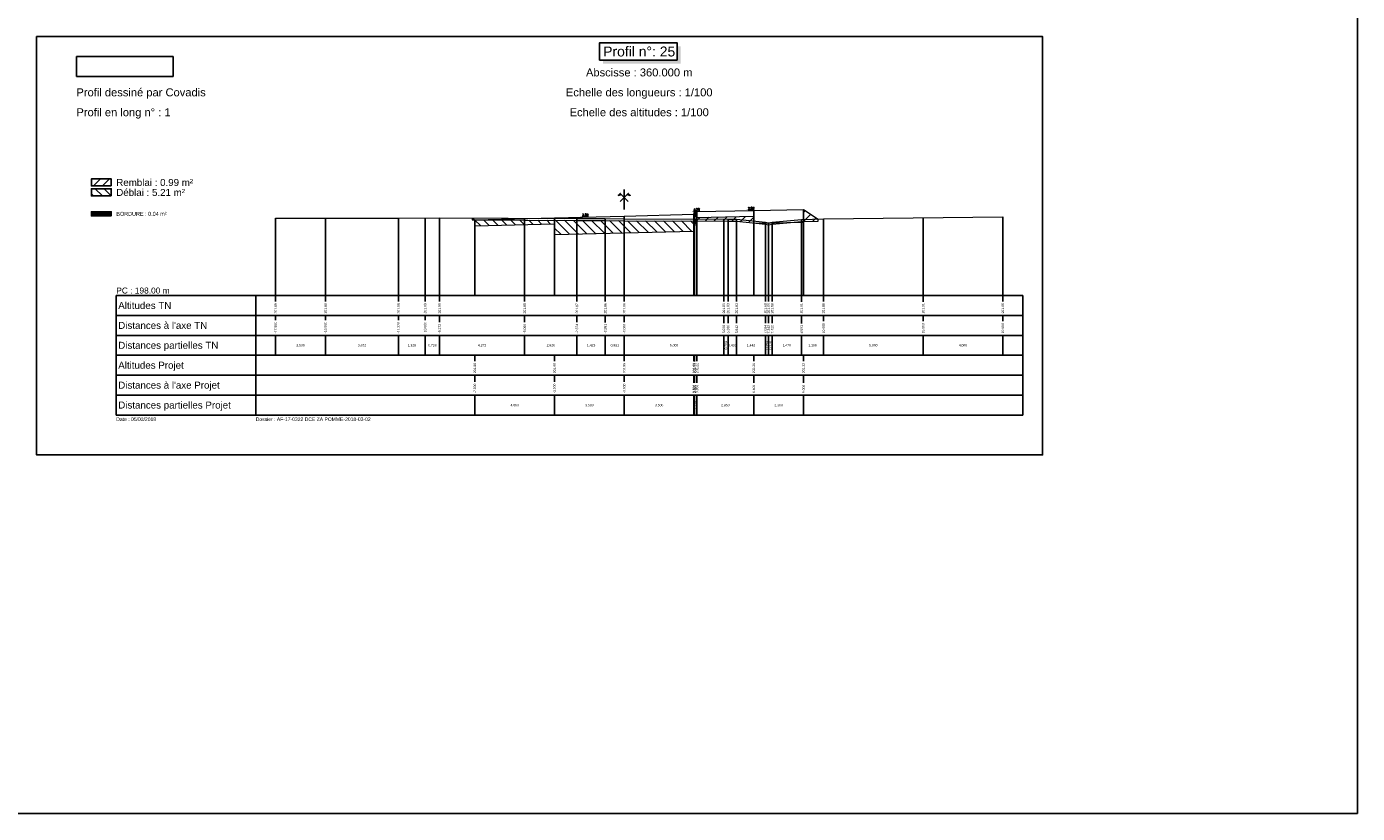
# Model space of a CAD drawing. Extents: x 1616800 to 1632437, y 2248456 to 2251974.
# Tile 371 of 399: x 1624581 to 1625249, y 2249834 to 2250229. Entities that reach past the tile are written whole.
import ezdxf
from ezdxf.enums import TextEntityAlignment as Align

# ---------------------------------------------------------------- set-up
doc = ezdxf.new("R2010")
doc.units = 0
doc.header["$LTSCALE"] = 2
doc.header["$PDMODE"] = 3
doc.header["$PDSIZE"] = 0.2
doc.layers.get('0').update_dxf_attribs({"linetype": 'CONTINUOUS'})
doc.layers.get('Defpoints').update_dxf_attribs({"linetype": 'CONTINUOUS'})
for name, color, linetype in [('Covadis - Logo - Texte noir sur fond blanc', 7, 'CONTINUOUS'), ('X-PAP-PL_PT_1_Basse', 7, 'CONTINUOUS'), ('X-PAP-PL_PT_1_Bordure_T2', 7, 'CONTINUOUS'), ('X-PAP-PL_PT_1_Construction', 7, 'CONTINUOUS'), ('X-PAP-PL_PT_1_CotationsPentes', 7, 'CONTINUOUS'), ('X-PAP-PL_PT_1_FF', 7, 'CONTINUOUS'), ('X-PAP-PL_PT_1_Hachures', 7, 'CONTINUOUS'), ('X-PAP-PL_PT_1_Logo', 7, 'CONTINUOUS'), ('X-PAP-PL_PT_1_MiseEnPage', 7, 'CONTINUOUS'), ('X-PAP-PL_PT_1_Ombrage', 7, 'CONTINUOUS'), ('X-PAP-PL_PT_1_PR', 7, 'CONTINUOUS'), ('X-PAP-PL_PT_1_Rappel', 7, 'CONTINUOUS'), ('X-PAP-PL_PT_1_Talus', 7, 'CONTINUOUS'), ('X-PAP-PL_PT_1_Textes', 7, 'CONTINUOUS'), ('X-PAP-PL_PT_1_TN', 7, 'CONTINUOUS'), ('X-PAP-PL_PT_1_TN décapé', 7, 'CONTINUOUS')]:
    doc.layers.add(name, color=color, linetype=linetype)
doc.styles.add('Arial', font='ARIALN.TTF')
doc.styles.add('ARIAL-GRAS', font='arial.ttf')
doc.styles.add('COVA_COTATION', font='txt.shx')
doc.dimstyles.new('COVA_FLECHE0', dxfattribs={"dimtxt": 1, "dimasz": 1, "dimexe": 1, "dimexo": 0.625, "dimgap": 0.3, "dimtad": 1, "dimdec": 3, "dimzin": 0, "dimdsep": 46, "dimtxsty": 'COVA_COTATION', "dimblk2": 'NONE', "dimsah": 1, "dimcen": 0.09, "dimse1": 1, "dimse2": 1, "dimclrd": 7, "dimclrt": 7, "dimadec": 0, "dimazin": 0, "dimtfac": 1, "dimtdec": 4, "dimtofl": 0, "dimtmove": 2, "dimatfit": 3, "dimfxl": 1, "dimtolj": 1, "dimtzin": 0, "dimarcsym": 0})
picture_1 = doc.add_image_def('image1.jpg', size_in_pixel=(1430, 294))

# ---------------------------------------------------------------- blocks, each defined once
blk = doc.blocks.new('CovPrTrAxe')
blk.add_line((0, 0), (0, 1))
for points in [[(0.2, 0.4), (-0.2, 0.8), (-0.3, 0.7), (-0.15, 0.75)], [(-0.2, 0.4), (0.2, 0.8), (0.3, 0.7), (0.15, 0.75)]]:
    blk.add_lwpolyline(points)
blk = doc.blocks.new('*D450')
at = {"layer": 'Defpoints', "color": 0, "transparency": 16777216}
for p in [(1624858.43, 2250133.43), (1624862.62, 2250133.84), (1624862.63, 2250133.54)]:
    blk.add_point(p, dxfattribs=at)
at = {"layer": 'X-PAP-PL_PT_1_CotationsPentes', "color": 7, "lineweight": -2, "transparency": 16777216}
blk.add_line((1624859.42, 2250133.76), (1624862.62, 2250133.84), dxfattribs=at)
at = {"layer": 'X-PAP-PL_PT_1_CotationsPentes', "color": 7, "transparency": 16777216}
blk.add_solid([(1624859.42, 2250133.92), (1624859.43, 2250133.59), (1624858.42, 2250133.73)], dxfattribs=at)
at = {"layer": 'X-PAP-PL_PT_1_CotationsPentes', "color": 7, "transparency": 16777216, "insert": (1624861, 2250134.6), "char_height": 1, "attachment_point": 5, "rotation": 1.4321, "style": 'COVA_COTATION'}
blk.add_mtext('\\A1;2.5%', dxfattribs=at)
blk = doc.blocks.new('_None')
blk = doc.blocks.new('*D451')
at = {"layer": 'Defpoints', "color": 0, "transparency": 16777216}
for p in [(1624914.33, 2250136.15), (1624918.51, 2250136.62), (1624918.53, 2250136.32)]:
    blk.add_point(p, dxfattribs=at)
at = {"layer": 'X-PAP-PL_PT_1_CotationsPentes', "color": 7, "lineweight": -2, "transparency": 16777216}
blk.add_line((1624915.32, 2250136.49), (1624918.51, 2250136.62), dxfattribs=at)
at = {"layer": 'X-PAP-PL_PT_1_CotationsPentes', "color": 7, "transparency": 16777216}
blk.add_solid([(1624915.31, 2250136.65), (1624915.32, 2250136.32), (1624914.32, 2250136.45)], dxfattribs=at)
at = {"layer": 'X-PAP-PL_PT_1_CotationsPentes', "color": 7, "transparency": 16777216, "insert": (1624916.88, 2250137.35), "char_height": 1, "attachment_point": 5, "rotation": 2.38594, "style": 'COVA_COTATION'}
blk.add_mtext('\\A1;4.2%', dxfattribs=at)
blk = doc.blocks.new('*D452')
at = {"layer": 'Defpoints', "color": 0, "transparency": 16777216}
for p in [(1624941.76, 2250136.75), (1624945.79, 2250137.13), (1624945.79, 2250136.83)]:
    blk.add_point(p, dxfattribs=at)
at = {"layer": 'X-PAP-PL_PT_1_CotationsPentes', "color": 7, "lineweight": -2, "transparency": 16777216}
blk.add_line((1624942.76, 2250137.07), (1624945.79, 2250137.13), dxfattribs=at)
at = {"layer": 'X-PAP-PL_PT_1_CotationsPentes', "color": 7, "transparency": 16777216}
blk.add_solid([(1624942.75, 2250137.24), (1624942.76, 2250136.91), (1624941.76, 2250137.05)], dxfattribs=at)
at = {"layer": 'X-PAP-PL_PT_1_CotationsPentes', "color": 7, "transparency": 16777216, "insert": (1624944.26, 2250137.9), "char_height": 1, "attachment_point": 5, "rotation": 1.14576, "style": 'COVA_COTATION'}
blk.add_mtext('\\A1;2.0%', dxfattribs=at)
blk = doc.blocks.new('CovLogo')
at = {"layer": 'Covadis - Logo - Texte noir sur fond blanc'}
image = blk.add_image(picture_1, insert=(0, 0), size_in_units=(4.864, 1), dxfattribs=at)

msp = doc.modelspace()

# ---------------------------------------------------------------- hatches: boundary and pattern name
at = {"layer": 'X-PAP-PL_PT_1_Hachures'}
h = msp.add_hatch(dxfattribs=at)
h.set_pattern_fill('ANSI31', color=1, style=0)
h.set_pattern_definition([(45, (1624623.028, 2250149.071), (-2.2451, 2.2451), [])])
h.paths.add_polyline_path([(1624623.028, 2250149.0711), (1624623.028, 2250152.6451), (1624613.028, 2250152.6451), (1624613.028, 2250149.0711)])
h = msp.add_hatch(dxfattribs=at)
h.set_pattern_fill('ANSI31', color=6, angle=90, style=0)
h.set_pattern_definition([(135, (1624623.028, 2250144.071), (-2.2451, -2.2451), [])])
h.paths.add_polyline_path([(1624623.028, 2250144.0711), (1624623.028, 2250147.6499), (1624613.028, 2250147.6499), (1624613.028, 2250144.0711)])
h = msp.add_hatch(dxfattribs=at)
h.set_pattern_fill('_U', scale=0.2, angle=45.000009, style=0, pattern_type=0)
h.set_pattern_definition([(45, (1624623.028, 2250134.0711), (-0.1414214, 0.1414213), [])])
h.paths.add_polyline_path([(1624623.028, 2250134.0711), (1624623.028, 2250136.1407), (1624613.028, 2250136.1407), (1624613.028, 2250134.0711)])
h = msp.add_hatch(dxfattribs=at)
h.set_pattern_fill('ANSI31', color=1, style=0)
h.set_pattern_definition([(45, (1624804.214, 2250132.984), (-2.245, 2.245), [])])
h.paths.add_polyline_path([(1624804.2139, 2250132.984), (1624804.2139, 2250131.984), (1624805.528, 2250131.9793), (1624805.528, 2250132.1079)])
h = msp.add_hatch(dxfattribs=at)
h.set_pattern_fill('ANSI31', color=6, angle=90, style=0)
h.set_pattern_definition([(135, (1624805.528, 2250131.9793), (-2.24506, -2.24506), [])])
h.paths.add_polyline_path([(1624805.528, 2250131.9793), (1624856.7876, 2250131.7955), (1624871.0212, 2250131.6866), (1624880.528, 2250131.641), (1624916.6332, 2250131.4681), (1624915.528, 2250126.4579), (1624880.528, 2250125.5829), (1624845.528, 2250124.7079), (1624845.528, 2250130.1079), (1624805.528, 2250129.1079)])
h = msp.add_hatch(dxfattribs=at)
h.set_pattern_fill('_U', scale=0.2, angle=45.000009, style=0, pattern_type=0)
h.set_pattern_definition([(45.00001, (1624585.528, 2250224.0711), (-0.14142138, 0.14142133), [])])
h.paths.add_polyline_path([(1624915.828, 2250136.2079), (1624915.528, 2250134.8579), (1624915.528, 2250133.7579), (1624917.028, 2250133.7579), (1624917.028, 2250136.2579)])
h = msp.add_hatch(dxfattribs=at)
h.set_pattern_fill('ANSI31', color=1, style=0)
h.set_pattern_definition([(45, (1624916.6332, 2250131.468), (-2.24506, 2.24506), [])])
h.paths.add_polyline_path([(1624916.6332, 2250131.4681), (1624932.6181, 2250131.3915), (1624936.9479, 2250131.374), (1624945.528, 2250130.4797), (1624945.528, 2250133.8279), (1624917.028, 2250133.2579)])
h = msp.add_hatch(dxfattribs=at)
h.set_pattern_fill('ANSI31', color=1, style=0)
h.set_pattern_definition([(45, (1624970.528, 2250131.2075), (-2.2451, 2.2451), [])])
h.paths.add_polyline_path([(1624970.528, 2250131.2075), (1624977.8326, 2250131.4581), (1624977.8326, 2250132.4581), (1624970.528, 2250137.3279)])
h = msp.add_hatch(dxfattribs=at)
h.set_pattern_fill('ANSI31', color=6, angle=90, style=0)
h.set_pattern_definition([(135, (1624945.528, 2250130.4797), (-2.245, -2.245), [])])
h.paths.add_polyline_path([(1624945.528, 2250130.4797), (1624946.7498, 2250130.3523), (1624945.528, 2250130.3279)])
h = msp.add_hatch(dxfattribs=at)
h.set_pattern_fill('ANSI31', color=1, style=0)
h.set_pattern_definition([(45, (1624946.7498, 2250130.3523), (-2.24506, 2.24506), [])])
h.paths.add_polyline_path([(1624946.7498, 2250130.3523), (1624951.3667, 2250129.8711), (1624952.9605, 2250129.5796), (1624954.7445, 2250129.8914), (1624964.0087, 2250130.6975)])
h = msp.add_hatch(dxfattribs=at)
h.set_pattern_fill('ANSI31', color=6, angle=90, style=0)
h.set_pattern_definition([(135, (1624964.0087, 2250130.6975), (-2.245, -2.245), [])])
h.paths.add_polyline_path([(1624964.0087, 2250130.6975), (1624969.4411, 2250131.1702), (1624970.528, 2250131.2075), (1624970.528, 2250130.8279)])

# ---------------------------------------------------------------- linework, layer by layer
at = {"layer": 'X-PAP-PL_PT_1_Basse', "color": 7, "linetype": 'Continuous', "lineweight": 0, "flags": 128}
msp.add_lwpolyline([(1624804.2139, 2250132.984), (1624805.528, 2250132.1079), (1624805.528, 2250129.1079), (1624845.528, 2250130.1079), (1624845.528, 2250124.7079), (1624880.528, 2250125.5829), (1624915.528, 2250126.4579), (1624917.028, 2250133.2579), (1624945.528, 2250133.8279), (1624945.528, 2250130.3279), (1624970.528, 2250130.8279), (1624970.528, 2250137.3279), (1624977.8326, 2250132.4581)], dxfattribs=at)
at = {"layer": 'X-PAP-PL_PT_1_Bordure_T2', "color": 4, "linetype": 'Continuous', "lineweight": 0, "flags": 128}
msp.add_lwpolyline([(1624915.528, 2250134.8579), (1624915.528, 2250133.7579), (1624917.028, 2250133.7579), (1624917.028, 2250136.2579)], dxfattribs=at)
at = {"layer": 'X-PAP-PL_PT_1_Construction'}
for p, q in [((1624625.528, 2250094.0711), (1625080.528, 2250094.0711)), ((1624625.528, 2250094.0711), (1624625.528, 2250034.0711)), ((1624695.528, 2250094.0711), (1624695.528, 2250034.0711)), ((1625080.528, 2250034.0711), (1625080.528, 2250094.0711)), ((1625080.528, 2250084.0711), (1624625.528, 2250084.0711)), ((1625080.528, 2250074.0711), (1624625.528, 2250074.0711)), ((1625080.528, 2250064.0711), (1624625.528, 2250064.0711)), ((1625080.528, 2250054.0711), (1624625.528, 2250054.0711)), ((1625080.528, 2250044.0711), (1624625.528, 2250044.0711)), ((1624625.528, 2250034.0711), (1625080.528, 2250034.0711))]:
    msp.add_line(p, q, dxfattribs=at)
at = {"layer": 'X-PAP-PL_PT_1_Construction', "color": 95}
for p, q in [((1624705.528, 2250091.1248), (1624705.528, 2250094.0711)), ((1624730.528, 2250091.1248), (1624730.528, 2250094.0711)), ((1624767.2437, 2250091.1248), (1624767.2437, 2250094.0711)), ((1624780.528, 2250091.1248), (1624780.528, 2250094.0711)), ((1624787.8044, 2250091.1183), (1624787.8044, 2250094.0711)), ((1624830.528, 2250091.1248), (1624830.528, 2250094.0711)), ((1624856.7876, 2250091.1224), (1624856.7876, 2250094.0711)), ((1624871.0212, 2250091.1216), (1624871.0212, 2250094.0711)), ((1624880.528, 2250091.1216), (1624880.528, 2250094.0711)), ((1624930.528, 2250091.1224), (1624930.528, 2250094.0711)), ((1624932.6181, 2250091.1224), (1624932.6181, 2250094.0711)), ((1624936.9479, 2250091.1224), (1624936.9479, 2250094.0711)), ((1624951.3667, 2250091.1248), (1624951.3667, 2250094.0711)), ((1624952.9605, 2250091.1314), (1624952.9605, 2250094.0711)), ((1624954.7445, 2250091.1248), (1624954.7445, 2250094.0711)), ((1624969.4411, 2250090.8907), (1624969.4411, 2250094.0711)), ((1624980.528, 2250091.1314), (1624980.528, 2250094.0711)), ((1625030.528, 2250090.8907), (1625030.528, 2250094.0711)), ((1625070.528, 2250091.1314), (1625070.528, 2250094.0711)), ((1624705.528, 2250081.6766), (1624705.528, 2250084.0711)), ((1624730.528, 2250081.6766), (1624730.528, 2250084.0711)), ((1624767.2437, 2250081.6831), (1624767.2437, 2250084.0711)), ((1624780.528, 2250081.6766), (1624780.528, 2250084.0711)), ((1624787.8044, 2250080.736), (1624787.8044, 2250084.0711)), ((1624830.528, 2250080.7442), (1624830.528, 2250084.0711)), ((1624856.7876, 2250080.7434), (1624856.7876, 2250084.0711)), ((1624871.0212, 2250080.5167), (1624871.0212, 2250084.0711)), ((1624880.528, 2250080.7442), (1624880.528, 2250084.0711)), ((1624930.528, 2250080.186), (1624930.528, 2250084.0711)), ((1624932.6181, 2250080.1925), (1624932.6181, 2250084.0711)), ((1624936.9479, 2250080.1778), (1624936.9479, 2250084.0711)), ((1624951.3667, 2250080.1851), (1624951.3667, 2250084.0711)), ((1624952.9605, 2250080.1901), (1624952.9605, 2250084.0711)), ((1624954.7445, 2250080.1778), (1624954.7445, 2250084.0711)), ((1624969.4411, 2250079.9584), (1624969.4411, 2250084.0711)), ((1624980.528, 2250081.1183), (1624980.528, 2250084.0711)), ((1625030.528, 2250081.1183), (1625030.528, 2250084.0711)), ((1625070.528, 2250081.1183), (1625070.528, 2250084.0711)), ((1624705.528, 2250064.0711), (1624705.528, 2250074.0711)), ((1624730.528, 2250064.0711), (1624730.528, 2250074.0711)), ((1624767.2437, 2250064.0711), (1624767.2437, 2250074.0711)), ((1624780.528, 2250064.0711), (1624780.528, 2250074.0711)), ((1624787.8044, 2250064.0711), (1624787.8044, 2250074.0711)), ((1624830.528, 2250064.0711), (1624830.528, 2250074.0711)), ((1624856.7876, 2250064.0711), (1624856.7876, 2250074.0711)), ((1624871.0212, 2250064.0711), (1624871.0212, 2250074.0711)), ((1624880.528, 2250064.0711), (1624880.528, 2250074.0711)), ((1624930.528, 2250064.0711), (1624930.528, 2250074.0711)), ((1624932.6181, 2250064.0711), (1624932.6181, 2250074.0711)), ((1624936.9479, 2250064.0711), (1624936.9479, 2250074.0711)), ((1624951.3667, 2250064.0711), (1624951.3667, 2250074.0711)), ((1624952.9605, 2250064.0711), (1624952.9605, 2250074.0711)), ((1624954.7445, 2250064.0711), (1624954.7445, 2250074.0711)), ((1624969.4411, 2250064.0711), (1624969.4411, 2250074.0711)), ((1624980.528, 2250064.0711), (1624980.528, 2250074.0711)), ((1625030.528, 2250064.0711), (1625030.528, 2250074.0711)), ((1625070.528, 2250064.0711), (1625070.528, 2250074.0711))]:
    msp.add_line(p, q, dxfattribs=at)
at = {"layer": 'X-PAP-PL_PT_1_Construction', "color": 1}
for p, q in [((1624805.528, 2250061.1183), (1624805.528, 2250064.0711)), ((1624845.528, 2250061.1183), (1624845.528, 2250064.0711)), ((1624880.528, 2250061.1248), (1624880.528, 2250064.0711)), ((1624915.528, 2250061.1248), (1624915.528, 2250064.0711)), ((1624915.828, 2250060.8907), (1624915.828, 2250064.0711)), ((1624917.028, 2250061.1101), (1624917.028, 2250064.0711)), ((1624945.528, 2250061.1248), (1624945.528, 2250064.0711)), ((1624970.528, 2250061.1224), (1624970.528, 2250064.0711)), ((1624805.528, 2250050.7442), (1624805.528, 2250054.0711)), ((1624845.528, 2250050.7442), (1624845.528, 2250054.0711)), ((1624880.528, 2250050.7442), (1624880.528, 2250054.0711)), ((1624915.528, 2250050.186), (1624915.528, 2250054.0711)), ((1624915.828, 2250050.186), (1624915.828, 2250054.0711)), ((1624917.028, 2250050.186), (1624917.028, 2250054.0711)), ((1624945.528, 2250050.186), (1624945.528, 2250054.0711)), ((1624970.528, 2250050.186), (1624970.528, 2250054.0711)), ((1624805.528, 2250034.0711), (1624805.528, 2250044.0711)), ((1624845.528, 2250034.0711), (1624845.528, 2250044.0711)), ((1624880.528, 2250034.0711), (1624880.528, 2250044.0711)), ((1624915.528, 2250034.0711), (1624915.528, 2250044.0711)), ((1624915.828, 2250034.0711), (1624915.828, 2250044.0711)), ((1624917.028, 2250034.0711), (1624917.028, 2250044.0711)), ((1624945.528, 2250034.0711), (1624945.528, 2250044.0711)), ((1624970.528, 2250034.0711), (1624970.528, 2250044.0711))]:
    msp.add_line(p, q, dxfattribs=at)
at = {"layer": 'X-PAP-PL_PT_1_Construction', "flags": 128}
msp.add_lwpolyline([(1624585.528, 2250224.0711), (1625090.528, 2250224.0711), (1625090.528, 2250014.0711), (1624585.528, 2250014.0711)], close=True, dxfattribs=at)
for points in [[(1624623.028, 2250149.0711), (1624623.028, 2250152.6451), (1624613.028, 2250152.6451), (1624613.028, 2250149.0711), (1624623.028, 2250149.0711)], [(1624623.028, 2250144.0711), (1624623.028, 2250147.6499), (1624613.028, 2250147.6499), (1624613.028, 2250144.0711), (1624623.028, 2250144.0711)], [(1624623.028, 2250134.0711), (1624623.028, 2250136.1407), (1624613.028, 2250136.1407), (1624613.028, 2250134.0711), (1624623.028, 2250134.0711)]]:
    msp.add_lwpolyline(points, dxfattribs=at)
at = {"layer": 'X-PAP-PL_PT_1_FF', "color": 7, "linetype": 'Continuous', "lineweight": 0, "flags": 128}
msp.add_lwpolyline([(1624805.528, 2250132.1079), (1624805.528, 2250129.1079), (1624845.528, 2250130.1079), (1624845.528, 2250124.7079), (1624880.528, 2250125.5829), (1624915.528, 2250126.4579), (1624917.028, 2250133.2579), (1624945.528, 2250133.8279), (1624945.528, 2250130.3279), (1624970.528, 2250130.8279), (1624970.528, 2250137.3279)], dxfattribs=at)
at = {"layer": 'X-PAP-PL_PT_1_MiseEnPage', "flags": 128}
msp.add_lwpolyline([(1624060.528, 2250674.0711), (1625248.528, 2250674.0711), (1625248.528, 2249834.0711), (1624060.528, 2249834.0711)], close=True, dxfattribs=at)
at = {"layer": 'X-PAP-PL_PT_1_Ombrage', "flags": 128}
msp.add_lwpolyline([(1624868.1685, 2250212.3033), (1624907.069, 2250212.3033), (1624907.069, 2250221.0094), (1624868.1685, 2250221.0094), (1624868.1685, 2250212.3033)], dxfattribs=at)
at = {"layer": 'X-PAP-PL_PT_1_Ombrage', "color": 7}
for points in [[(1624907.069, 2250212.3033), (1624907.069, 2250219.2416), (1624908.8367, 2250210.5356), (1624908.8367, 2250219.2416)], [(1624869.9362, 2250212.3033), (1624907.069, 2250212.3033), (1624869.9362, 2250210.5356), (1624908.8367, 2250210.5356)]]:
    msp.add_solid(points, dxfattribs=at)
at = {"layer": 'X-PAP-PL_PT_1_PR', "color": 7, "linetype": 'Continuous', "lineweight": 0, "flags": 128}
msp.add_lwpolyline([(1624805.528, 2250132.1079), (1624845.528, 2250133.1079), (1624880.528, 2250133.9829), (1624915.528, 2250134.8579), (1624915.828, 2250136.2079), (1624917.028, 2250136.2579), (1624945.528, 2250136.8279), (1624970.528, 2250137.3279)], dxfattribs=at)
at = {"layer": 'X-PAP-PL_PT_1_Rappel', "color": 95, "linetype": 'Continuous'}
for p, q in [((1624705.528, 2250094.0711), (1624705.528, 2250132.9606)), ((1624730.528, 2250094.0711), (1624730.528, 2250132.9203)), ((1624767.2437, 2250094.0711), (1624767.2437, 2250132.861)), ((1624780.528, 2250094.0711), (1624780.528, 2250132.9784)), ((1624787.8044, 2250094.0711), (1624787.8044, 2250133.0428)), ((1624830.528, 2250094.0711), (1624830.528, 2250132.8896)), ((1624856.7876, 2250094.0711), (1624856.7876, 2250132.7955)), ((1624871.0212, 2250094.0711), (1624871.0212, 2250132.6866)), ((1624880.528, 2250094.0711), (1624880.528, 2250132.641)), ((1624880.528, 2250094.0711), (1624880.528, 2250132.641)), ((1624930.528, 2250094.0711), (1624930.528, 2250132.4015)), ((1624932.6181, 2250094.0711), (1624932.6181, 2250132.3915)), ((1624936.9479, 2250094.0711), (1624936.9479, 2250132.374)), ((1624969.4411, 2250094.0711), (1624969.4411, 2250132.1702)), ((1624980.528, 2250094.0711), (1624980.528, 2250132.5506)), ((1624980.6056, 2250094.0711), (1624980.6056, 2250132.5533)), ((1625030.528, 2250094.0711), (1625030.528, 2250133.1346)), ((1625070.528, 2250094.0711), (1625070.528, 2250133.6003)), ((1624951.3667, 2250094.0711), (1624951.3667, 2250130.8711)), ((1624952.9605, 2250094.0711), (1624952.9605, 2250130.5796)), ((1624954.7445, 2250094.0711), (1624954.7445, 2250130.8914))]:
    msp.add_line(p, q, dxfattribs=at)
at = {"layer": 'X-PAP-PL_PT_1_Rappel', "color": 1, "linetype": 'Continuous'}
for p, q in [((1624805.528, 2250094.0711), (1624805.528, 2250132.1079)), ((1624845.528, 2250094.0711), (1624845.528, 2250133.1079)), ((1624880.528, 2250094.0711), (1624880.528, 2250133.9829)), ((1624915.528, 2250094.0711), (1624915.528, 2250134.8579)), ((1624915.828, 2250094.0711), (1624915.828, 2250136.2079)), ((1624917.028, 2250094.0711), (1624917.028, 2250136.2579)), ((1624945.528, 2250094.0711), (1624945.528, 2250136.8279)), ((1624970.528, 2250094.0711), (1624970.528, 2250137.3279))]:
    msp.add_line(p, q, dxfattribs=at)
at = {"layer": 'X-PAP-PL_PT_1_Talus', "color": 7, "linetype": 'Continuous', "lineweight": 0, "flags": 128}
for points in [[(1624804.2139, 2250132.984), (1624805.528, 2250132.1079)], [(1624970.528, 2250137.3279), (1624977.8326, 2250132.4581)]]:
    msp.add_lwpolyline(points, dxfattribs=at)
at = {"layer": 'X-PAP-PL_PT_1_TN', "color": 95, "linetype": 'Continuous', "lineweight": 0, "flags": 128}
msp.add_lwpolyline([(1624705.528, 2250132.9606), (1624767.2437, 2250132.861), (1624787.8044, 2250133.0428), (1624856.7876, 2250132.7955), (1624871.0212, 2250132.6866), (1624880.528, 2250132.641), (1624880.528, 2250132.641), (1624932.6181, 2250132.3915), (1624936.9479, 2250132.374), (1624951.3667, 2250130.8711), (1624952.9605, 2250130.5796), (1624954.7445, 2250130.8914), (1624969.4411, 2250132.1702), (1624980.6056, 2250132.5533), (1625070.528, 2250133.6003)], dxfattribs=at)
at = {"layer": 'X-PAP-PL_PT_1_TN décapé', "color": 9, "linetype": 'Continuous', "lineweight": 0, "flags": 128}
msp.add_lwpolyline([(1624804.2139, 2250132.984), (1624804.2139, 2250131.984), (1624856.7876, 2250131.7955), (1624871.0212, 2250131.6866), (1624880.528, 2250131.641), (1624880.528, 2250131.641), (1624932.6181, 2250131.3915), (1624936.9479, 2250131.374), (1624951.3667, 2250129.8711), (1624952.9605, 2250129.5796), (1624954.7445, 2250129.8914), (1624969.4411, 2250131.1702), (1624977.8326, 2250131.4581), (1624977.8326, 2250132.4581)], dxfattribs=at)

# ---------------------------------------------------------------- block references
at = {"layer": 'X-PAP-PL_PT_1_Construction', "xscale": 10, "yscale": 10}
msp.add_blockref('CovPrTrAxe', (1624880.528, 2250137.3279), dxfattribs=at)
at = {"layer": 'X-PAP-PL_PT_1_Logo', "xscale": 10, "yscale": 10}
msp.add_blockref('CovLogo', (1624605.528, 2250204.0711), dxfattribs=at)

# ---------------------------------------------------------------- texts
at = {"layer": 'X-PAP-PL_PT_1_Textes', "color": 7, "style": 'ARIAL-GRAS'}
for s, height, p in [('Profil n°: 25', 5, (1624888.028, 2250214.0711)), ('Abscisse : 360.000 m', 4, (1624888.028, 2250204.0711)), ('Echelle des longueurs : 1/100', 4, (1624888.028, 2250194.0711)), ('Echelle des altitudes : 1/100', 4, (1624888.028, 2250184.0711))]:
    msp.add_text(s, height=height, dxfattribs=at).set_placement(p, align=Align.CENTER)
at = {"layer": 'X-PAP-PL_PT_1_Textes', "color": 7}
for s, height, style, p in [('Profil dessiné par Covadis', 4, 'ARIAL-GRAS', (1624605.528, 2250194.0711)), ('Profil en long n° : 1', 4, 'ARIAL-GRAS', (1624605.528, 2250184.0711)), ('Remblai : 0.99 m²', 3.5, 'ARIAL-GRAS', (1624625.528, 2250149.0711)), ('Déblai : 5.21 m²', 3.5, 'ARIAL-GRAS', (1624625.528, 2250144.0711)), ('BORDURE : 0.04 m²', 2, 'Arial', (1624625.528, 2250134.0711)), ('PC : 198.00 m', 3, 'ARIAL-GRAS', (1624625.528, 2250095.0711)), ('Date : 05/03/2018', 1.8, 'ARIAL-GRAS', (1624625.528, 2250031.0711)), ('Dossier : AF-17-0322 DCE ZA POMME-2018-03-02', 1.8, 'ARIAL-GRAS', (1624695.528, 2250031.0711))]:
    msp.add_text(s, height=height, dxfattribs=dict(at, style=style)).set_placement(p)
at = {"layer": 'X-PAP-PL_PT_1_Textes', "color": 95, "style": 'ARIAL-GRAS'}
for s, p in [('Altitudes TN', (1624626.528, 2250087.3211)), ("Distances à l'axe TN", (1624626.528, 2250077.3211)), ('Distances partielles TN', (1624626.528, 2250067.3211))]:
    msp.add_text(s, height=3.5, dxfattribs=at).set_placement(p)
at = {"layer": 'X-PAP-PL_PT_1_Textes', "color": 7, "style": 'ARIAL-GRAS'}
for s, p in [('201.89', (1624705.528, 2250085.0711)), ('201.88', (1624730.528, 2250085.0711)), ('201.88', (1624767.2437, 2250085.0711)), ('201.89', (1624780.528, 2250085.0711)), ('201.90', (1624787.8044, 2250085.0711)), ('201.88', (1624830.528, 2250085.0711)), ('201.87', (1624856.7876, 2250085.0711)), ('201.86', (1624871.0212, 2250085.0711)), ('201.86', (1624880.528, 2250085.0711)), ('201.83', (1624930.528, 2250085.0711)), ('201.83', (1624932.6181, 2250085.0711)), ('201.83', (1624936.9479, 2250085.0711)), ('201.68', (1624951.3667, 2250085.0711)), ('201.65', (1624952.9605, 2250085.0711)), ('201.68', (1624954.7445, 2250085.0711)), ('201.81', (1624969.4411, 2250085.0711)), ('201.85', (1624980.528, 2250085.0711)), ('201.91', (1625030.528, 2250085.0711)), ('201.95', (1625070.528, 2250085.0711)), ('-17.500', (1624705.528, 2250075.0711)), ('-15.000', (1624730.528, 2250075.0711)), ('-11.328', (1624767.2437, 2250075.0711)), ('-10.000', (1624780.528, 2250075.0711)), ('-9.272', (1624787.8044, 2250075.0711)), ('-5.000', (1624830.528, 2250075.0711)), ('-2.374', (1624856.7876, 2250075.0711)), ('-0.951', (1624871.0212, 2250075.0711)), ('-0.000', (1624880.528, 2250075.0711)), ('5.000', (1624930.528, 2250075.0711)), ('5.209', (1624932.6181, 2250075.0711)), ('5.642', (1624936.9479, 2250075.0711)), ('7.084', (1624951.3667, 2250075.0711)), ('7.243', (1624952.9605, 2250075.0711)), ('7.422', (1624954.7445, 2250075.0711)), ('8.891', (1624969.4411, 2250075.0711)), ('10.000', (1624980.528, 2250075.0711)), ('15.000', (1625030.528, 2250075.0711)), ('19.000', (1625070.528, 2250075.0711)), ('201.80', (1624805.528, 2250055.0711)), ('201.90', (1624845.528, 2250055.0711)), ('201.99', (1624880.528, 2250055.0711)), ('202.08', (1624915.528, 2250055.0711)), ('202.21', (1624915.828, 2250055.0711)), ('202.22', (1624917.028, 2250055.0711)), ('202.28', (1624945.528, 2250055.0711)), ('202.33', (1624970.528, 2250055.0711)), ('-7.500', (1624805.528, 2250045.0711)), ('-3.500', (1624845.528, 2250045.0711)), ('-0.000', (1624880.528, 2250045.0711)), ('3.500', (1624915.528, 2250045.0711)), ('3.530', (1624915.828, 2250045.0711)), ('3.650', (1624917.028, 2250045.0711)), ('6.500', (1624945.528, 2250045.0711)), ('9.000', (1624970.528, 2250045.0711))]:
    msp.add_text(s, height=1.2, rotation=90, dxfattribs=at).set_placement(p, align=Align.MIDDLE_LEFT)
for s, p in [('2.500', (1624718.028, 2250069.0711)), ('3.672', (1624748.8858, 2250069.0711)), ('1.328', (1624773.8858, 2250069.0711)), ('0.728', (1624784.1662, 2250069.0711)), ('4.272', (1624809.1662, 2250069.0711)), ('2.626', (1624843.6578, 2250069.0711)), ('1.423', (1624863.9044, 2250069.0711)), ('0.951', (1624875.7746, 2250069.0711)), ('5.000', (1624905.528, 2250069.0711)), ('0.433', (1624934.783, 2250069.0711)), ('1.442', (1624944.1573, 2250069.0711)), ('1.470', (1624962.0928, 2250069.0711)), ('1.109', (1624974.9845, 2250069.0711)), ('5.000', (1625005.528, 2250069.0711)), ('4.000', (1625050.528, 2250069.0711)), ('4.000', (1624825.528, 2250039.0711)), ('3.500', (1624863.028, 2250039.0711)), ('3.500', (1624898.028, 2250039.0711)), ('2.850', (1624931.278, 2250039.0711)), ('2.500', (1624958.028, 2250039.0711))]:
    msp.add_text(s, height=1.2, dxfattribs=at).set_placement(p, align=Align.MIDDLE_CENTER)
for s, p in [('0.209', (1624931.573, 2250069.0711)), ('0.159', (1624952.1636, 2250069.0711)), ('0.178', (1624953.8525, 2250069.0711)), ('0.030', (1624915.678, 2250039.0711)), ('0.120', (1624916.428, 2250039.0711))]:
    msp.add_text(s, height=1.2, rotation=90, dxfattribs=at).set_placement(p, align=Align.MIDDLE_CENTER)
at = {"layer": 'X-PAP-PL_PT_1_Textes', "color": 1, "style": 'ARIAL-GRAS'}
for s, p in [('Altitudes Projet', (1624626.528, 2250057.3211)), ("Distances à l'axe Projet", (1624626.528, 2250047.3211)), ('Distances partielles Projet', (1624626.528, 2250037.3211))]:
    msp.add_text(s, height=3.5, dxfattribs=at).set_placement(p)

# ---------------------------------------------------------------- dimensions: what is measured, and where the dimension line sits
at = {"layer": 'X-PAP-PL_PT_1_CotationsPentes'}
for p1, p2, text, picture, middle in [((1624914.3298, 2250136.1454), (1624918.5262, 2250136.3203), '4.2%', '*D451', (1624916.8818, 2250137.3527)), ((1624941.7617, 2250136.7525), (1624945.7943, 2250136.8332), '2.0%', '*D452', (1624944.2559, 2250137.9027)), ((1624858.4286, 2250133.4304), (1624862.6273, 2250133.5354), '2.5%', '*D450', (1624861.0003, 2250134.595))]:
    dim = msp.add_aligned_dim(p1=p1, p2=p2, distance=0.3, text=text, dimstyle='COVA_FLECHE0', dxfattribs=at)
    dim.commit()
    dim.dimension.update_dxf_attribs({"geometry": picture, "text_midpoint": middle})

doc.saveas('drawing.dxf')
